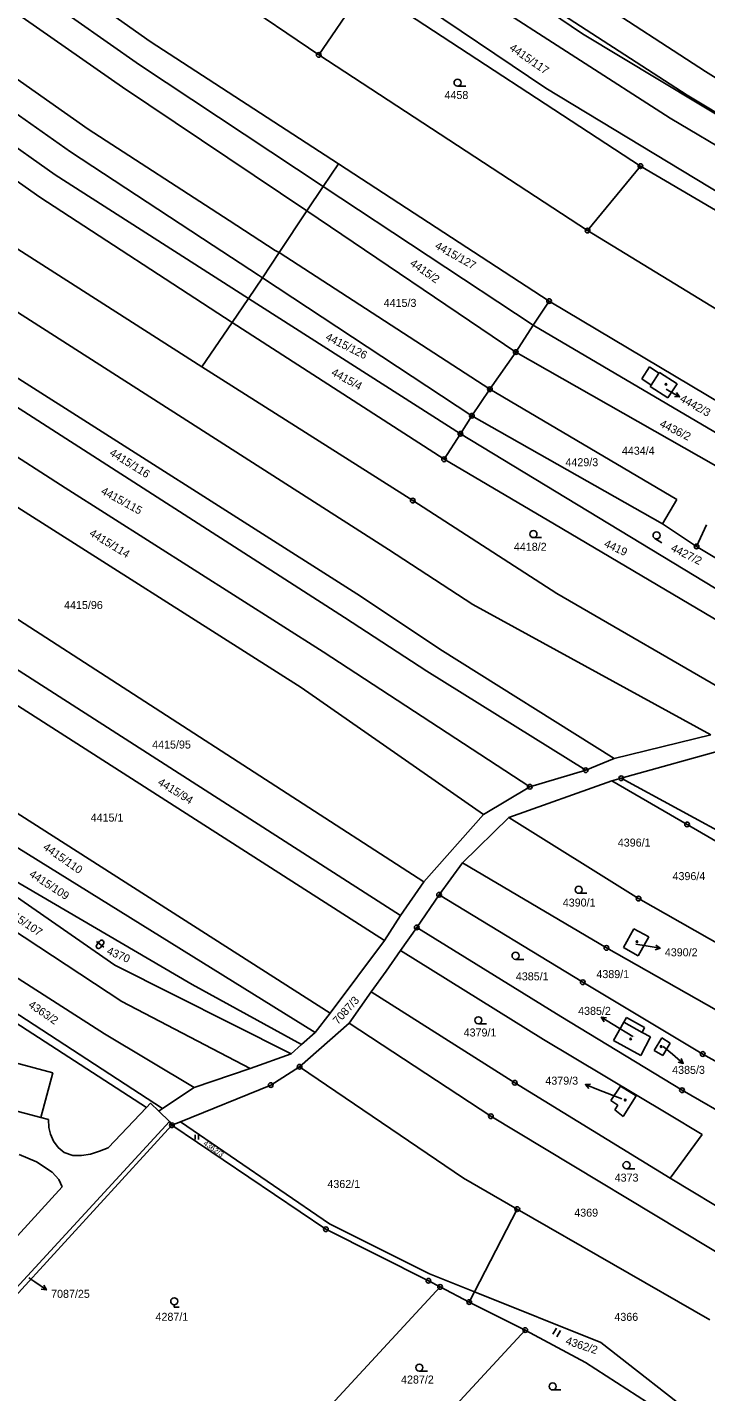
# Model space of a CAD drawing. Extents: x -593183 to -588034, y -1130415 to -1124994.
# Drawn here: x -589734.2 to -589590.1, y -1128767.5 to -1128477.8 of the extents above; entities that cross this region are included whole.
import ezdxf

# ---------------------------------------------------------------- set-up
doc = ezdxf.new("R2010")
doc.units = 0
for name, color, linetype in [('Vrstva 1', 7, 'Continuous'), ('Vrstva 16', 7, 'Continuous'), ('Vrstva 18', 7, 'Continuous'), ('Vrstva 19', 7, 'Continuous'), ('Vrstva 24', 7, 'Continuous'), ('Vrstva 25', 7, 'Continuous'), ('Vrstva 27', 7, 'Continuous'), ('Vrstva 4', 7, 'Continuous')]:
    doc.layers.add(name, color=color, linetype=linetype)

msp = doc.modelspace()

# ---------------------------------------------------------------- linework, layer by layer
at = {"layer": 'Vrstva 1'}
for p, q in [((-589855.56, -1128376.93), (-589708.1, -1128480.78)), ((-589710.34, -1128485.73), (-589859.81, -1128381.19)), ((-589863.26, -1128386.13), (-589714.01, -1128490.5)), ((-589721.27, -1128499.44), (-589869.74, -1128395.19)), ((-589873.53, -1128399.67), (-589724.99, -1128504.23)), ((-589728.27, -1128509.12), (-589877.56, -1128403.86)), ((-589881.46, -1128408.28), (-589731.52, -1128513.9)), ((-589590.13, -1128487.21), (-589676.39, -1128431.02)), ((-589657.92, -1128450.84), (-589594.01, -1128492.18)), ((-589597.62, -1128497.12), (-589661.06, -1128456.2)), ((-589672.27, -1128483.66), (-589697.22, -1128466.68)), ((-589672.27, -1128483.66), (-589662.32, -1128469.09)), ((-589662.32, -1128469.09), (-589603.94, -1128507.28)), ((-589708.1, -1128480.78), (-589668.1, -1128506.78)), ((-589671.31, -1128511.63), (-589710.34, -1128485.73)), ((-589615.17, -1128520.97), (-589672.27, -1128483.66)), ((-589590.13, -1128487.21), (-589531.72, -1128523.53)), ((-589674.78, -1128516.79), (-589714.01, -1128490.5)), ((-589594.01, -1128492.18), (-589531.5, -1128530.2)), ((-589597.62, -1128497.12), (-589530.96, -1128536.46)), ((-589691.33, -1128518.81), (-589721.27, -1128499.44)), ((-589724.99, -1128504.23), (-589694.72, -1128524.14)), ((-589668.1, -1128506.78), (-589671.31, -1128511.63)), ((-589623.33, -1128535.94), (-589668.1, -1128506.78)), ((-589603.94, -1128507.28), (-589615.17, -1128520.97)), ((-589603.94, -1128507.28), (-589538.07, -1128545.99)), ((-589687.22, -1128535.37), (-589728.27, -1128509.12)), ((-589671.31, -1128511.63), (-589674.78, -1128516.79)), ((-589626.73, -1128541.07), (-589671.31, -1128511.63)), ((-589731.52, -1128513.9), (-589690.64, -1128540.46)), ((-589674.78, -1128516.79), (-589680.67, -1128525.62)), ((-589674.78, -1128516.79), (-589630.42, -1128546.77)), ((-589681.51, -1128525.17), (-589691.33, -1128518.81)), ((-589577.18, -1128544.2), (-589615.17, -1128520.97)), ((-589697.1, -1128549.87), (-589737.96, -1128523.76)), ((-589694.72, -1128524.14), (-589685.11, -1128530.46)), ((-589680.67, -1128525.62), (-589684.24, -1128531.01)), ((-589680.67, -1128525.62), (-589681.51, -1128525.17)), ((-589680.67, -1128525.62), (-589635.92, -1128554.67)), ((-589684.24, -1128531.01), (-589687.22, -1128535.37)), ((-589685.11, -1128530.46), (-589684.24, -1128531.01)), ((-589639.75, -1128560.3), (-589684.24, -1128531.01)), ((-589743.95, -1128533.49), (-589657.45, -1128588.69)), ((-589666.84, -1128603.16), (-589768.12, -1128538.07)), ((-589687.22, -1128535.37), (-589690.64, -1128540.46)), ((-589642.18, -1128564.12), (-589687.22, -1128535.37)), ((-589623.33, -1128535.94), (-589626.73, -1128541.07)), ((-589623.33, -1128535.94), (-589586.33, -1128557.98)), ((-589690.64, -1128540.46), (-589697.1, -1128549.87)), ((-589645.65, -1128569.54), (-589690.64, -1128540.46)), ((-589750.76, -1128543.09), (-589663.44, -1128598.63)), ((-589626.73, -1128541.07), (-589630.42, -1128546.77)), ((-589626.73, -1128541.07), (-589556.8, -1128582.19)), ((-589772.96, -1128545.47), (-589726.16, -1128575.6)), ((-589630.42, -1128546.77), (-589635.92, -1128554.67)), ((-589630.42, -1128546.77), (-589584.77, -1128572.69)), ((-589697.1, -1128549.87), (-589652.32, -1128578.31)), ((-589603.66, -1128552.44), (-589602.02, -1128549.93)), ((-589601.67, -1128553.78), (-589603.66, -1128552.44)), ((-589602.02, -1128549.93), (-589600.01, -1128551.24)), ((-589600.01, -1128551.24), (-589599.9, -1128551.07)), ((-589599.9, -1128551.07), (-589596.16, -1128553.5)), ((-589675.98, -1128618), (-589778.3, -1128553.13)), ((-589635.92, -1128554.67), (-589596.18, -1128578.04)), ((-589601.84, -1128554.04), (-589601.67, -1128553.78)), ((-589598.1, -1128556.47), (-589601.84, -1128554.04)), ((-589596.16, -1128553.5), (-589598.1, -1128556.47)), ((-589639.75, -1128560.3), (-589642.18, -1128564.12)), ((-589599.25, -1128583.26), (-589639.75, -1128560.3)), ((-589642.18, -1128564.12), (-589645.65, -1128569.54)), ((-589569.22, -1128608.34), (-589642.18, -1128564.12)), ((-589645.65, -1128569.54), (-589622.16, -1128583.3)), ((-589726.16, -1128575.6), (-589671.34, -1128610.41)), ((-589621.67, -1128598.04), (-589652.32, -1128578.31)), ((-589599.25, -1128583.26), (-589596.18, -1128578.04)), ((-589622.16, -1128583.3), (-589572.01, -1128613.06)), ((-589592.02, -1128588.03), (-589599.25, -1128583.26)), ((-589589.9, -1128583.44), (-589592.02, -1128588.03)), ((-589763.58, -1128585.86), (-589649.93, -1128659.29)), ((-589657.45, -1128588.69), (-589639.57, -1128600.35)), ((-589592.02, -1128588.03), (-589566.93, -1128603.25)), ((-589663.44, -1128598.63), (-589646.53, -1128609.88)), ((-589576.18, -1128624.43), (-589621.67, -1128598.04)), ((-589639.57, -1128600.35), (-589588.98, -1128628.07)), ((-589649.3, -1128614.56), (-589666.84, -1128603.16)), ((-589671.34, -1128610.41), (-589627.44, -1128639.08)), ((-589646.53, -1128609.88), (-589609.48, -1128633.08)), ((-589654.91, -1128666.43), (-589741.04, -1128611.21)), ((-589615.57, -1128635.56), (-589649.3, -1128614.56)), ((-589742.87, -1128617.7), (-589658.29, -1128671.72)), ((-589637.31, -1128644.96), (-589675.98, -1128618)), ((-589609.48, -1128633.08), (-589588.98, -1128628.07)), ((-589608.01, -1128637.28), (-589584.62, -1128630.75)), ((-589669.82, -1128687.19), (-589757.88, -1128630.94)), ((-589615.57, -1128635.56), (-589609.48, -1128633.08)), ((-589763.02, -1128635.47), (-589673.06, -1128691.26)), ((-589627.44, -1128639.08), (-589615.57, -1128635.56)), ((-589637.31, -1128644.96), (-589627.44, -1128639.08)), ((-589631.92, -1128645.62), (-589610.03, -1128637.85)), ((-589610.03, -1128637.85), (-589608.01, -1128637.28)), ((-589610.03, -1128637.85), (-589594.01, -1128647.08)), ((-589554.8, -1128666.2), (-589608.01, -1128637.28)), ((-589699.18, -1128681.08), (-589766.41, -1128641.81)), ((-589766.41, -1128641.81), (-589715.61, -1128676.94)), ((-589714.15, -1128684.7), (-589774.1, -1128645.24)), ((-589649.93, -1128659.29), (-589637.31, -1128644.96)), ((-589641.74, -1128655.23), (-589631.92, -1128645.62)), ((-589631.92, -1128645.62), (-589604.34, -1128662.81)), ((-589594.01, -1128647.08), (-589570.39, -1128660.86)), ((-589780.89, -1128651.23), (-589717.83, -1128691.55)), ((-589646.71, -1128662.01), (-589641.74, -1128655.23)), ((-589611.15, -1128673.29), (-589641.74, -1128655.23)), ((-589654.91, -1128666.43), (-589649.93, -1128659.29)), ((-589651.47, -1128668.95), (-589646.71, -1128662.01)), ((-589646.71, -1128662.01), (-589616.18, -1128680.59)), ((-589604.34, -1128662.81), (-589580.07, -1128676.6)), ((-589658.29, -1128671.72), (-589654.91, -1128666.43)), ((-589654.93, -1128673.82), (-589651.47, -1128668.95)), ((-589620.87, -1128687.83), (-589651.47, -1128668.95)), ((-589607.56, -1128673.24), (-589605.31, -1128669.22)), ((-589605.31, -1128669.22), (-589602.17, -1128670.98)), ((-589602.17, -1128670.98), (-589604.42, -1128675)), ((-589669.82, -1128687.19), (-589658.29, -1128671.72)), ((-589657.94, -1128678.27), (-589654.93, -1128673.82)), ((-589654.93, -1128673.82), (-589624.51, -1128692.77)), ((-589567.2, -1128698.24), (-589611.15, -1128673.29)), ((-589604.42, -1128675), (-589607.56, -1128673.24)), ((-589715.61, -1128676.94), (-589678.16, -1128695.78)), ((-589661.13, -1128682.65), (-589657.94, -1128678.27)), ((-589747.44, -1128682.26), (-589708.87, -1128707.16)), ((-589746.46, -1128680.75), (-589705.46, -1128707.41)), ((-589675.96, -1128693.83), (-589699.18, -1128681.08)), ((-589665.83, -1128689.28), (-589661.13, -1128682.65)), ((-589661.13, -1128682.65), (-589630.62, -1128701.94)), ((-589616.18, -1128680.59), (-589590.71, -1128695.83)), ((-589714.15, -1128684.7), (-589686.85, -1128698.88)), ((-589673.06, -1128691.26), (-589669.82, -1128687.19)), ((-589595.1, -1128703.54), (-589620.87, -1128687.83)), ((-589606.93, -1128688.05), (-589607.49, -1128689.06)), ((-589603.04, -1128690.21), (-589606.93, -1128688.05)), ((-589717.83, -1128691.55), (-589698.75, -1128702.92)), ((-589676.35, -1128698.55), (-589665.83, -1128689.28)), ((-589675.96, -1128693.83), (-589673.06, -1128691.26)), ((-589635.71, -1128709.04), (-589665.83, -1128689.28)), ((-589607.49, -1128689.06), (-589609.65, -1128692.95)), ((-589603.58, -1128691.24), (-589603.04, -1128690.21)), ((-589601.8, -1128692.17), (-589603.58, -1128691.24)), ((-589678.16, -1128695.78), (-589675.96, -1128693.83)), ((-589598.09, -1128708.56), (-589624.51, -1128692.77)), ((-589609.65, -1128692.95), (-589603.88, -1128696.16)), ((-589603.88, -1128696.16), (-589601.8, -1128692.17)), ((-589599.41, -1128692.38), (-589601.03, -1128695.06)), ((-589597.61, -1128693.54), (-589599.41, -1128692.38)), ((-589599.2, -1128696.17), (-589597.61, -1128693.54)), ((-589746.55, -1128695.1), (-589728.79, -1128699.86)), ((-589678.16, -1128695.78), (-589686.85, -1128698.88)), ((-589601.03, -1128695.06), (-589599.2, -1128696.17)), ((-589590.71, -1128695.83), (-589579.59, -1128702.03)), ((-589728.79, -1128699.86), (-589731.34, -1128709.32)), ((-589686.85, -1128698.88), (-589698.75, -1128702.92)), ((-589682.47, -1128702.42), (-589676.35, -1128698.55)), ((-589676.35, -1128698.55), (-589641.56, -1128722.2)), ((-589698.75, -1128702.92), (-589705.46, -1128707.41)), ((-589682.47, -1128702.42), (-589701.67, -1128710.23)), ((-589630.62, -1128701.94), (-589597.59, -1128722.21)), ((-589608.17, -1128702.64), (-589610.2, -1128705.67)), ((-589608.17, -1128702.64), (-589604.87, -1128704.71)), ((-589731.34, -1128709.32), (-589749.25, -1128704.52)), ((-589608.71, -1128706.72), (-589610.2, -1128705.67)), ((-589604.87, -1128704.71), (-589607.63, -1128709.13)), ((-589595.1, -1128703.54), (-589583.48, -1128710.23)), ((-589708.87, -1128707.16), (-589717, -1128715.73)), ((-589708.87, -1128707.16), (-589708.02, -1128706.26)), ((-589706.27, -1128707.95), (-589708.02, -1128706.26)), ((-589705.46, -1128707.41), (-589706.27, -1128707.95)), ((-589706.27, -1128707.95), (-589703.97, -1128710.16)), ((-589609.39, -1128707.69), (-589608.71, -1128706.72)), ((-589607.63, -1128709.13), (-589609.39, -1128707.69)), ((-589598.09, -1128708.56), (-589590.79, -1128712.89)), ((-589767.5, -1128780.75), (-589703.48, -1128710.97)), ((-589703.97, -1128710.16), (-589755.9, -1128766.48)), ((-589731.34, -1128709.32), (-589729.69, -1128709.76)), ((-589729.69, -1128709.76), (-589729.61, -1128711.43)), ((-589729.61, -1128711.43), (-589729.26, -1128712.86)), ((-589703.97, -1128710.16), (-589703.48, -1128710.97)), ((-589701.67, -1128710.23), (-589703.48, -1128710.97)), ((-589670.77, -1128733.03), (-589703.48, -1128710.97)), ((-589670.02, -1128731.91), (-589701.67, -1128710.23)), ((-589582.94, -1128740.8), (-589635.71, -1128709.04)), ((-589729.26, -1128712.86), (-589728.63, -1128714.31)), ((-589728.63, -1128714.31), (-589727.67, -1128715.69)), ((-589590.79, -1128712.89), (-589597.59, -1128722.21)), ((-589732.23, -1128718.71), (-589735.9, -1128717.17)), ((-589727.67, -1128715.69), (-589726.34, -1128716.73)), ((-589726.34, -1128716.73), (-589724.55, -1128717.39)), ((-589724.55, -1128717.39), (-589722.66, -1128717.39)), ((-589722.66, -1128717.39), (-589720.76, -1128717.09)), ((-589720.76, -1128717.09), (-589718.87, -1128716.49)), ((-589718.87, -1128716.49), (-589717, -1128715.73)), ((-589728.91, -1128720.9), (-589732.23, -1128718.71)), ((-589727.53, -1128722.47), (-589728.91, -1128720.9)), ((-589726.8, -1128724.07), (-589727.53, -1128722.47)), ((-589641.56, -1128722.2), (-589630.09, -1128728.78)), ((-589597.59, -1128722.21), (-589578.64, -1128733.66)), ((-589754.36, -1128754.21), (-589726.8, -1128724.07)), ((-589639.19, -1128746.36), (-589630.09, -1128728.78)), ((-589630.09, -1128728.78), (-589589.19, -1128752.25)), ((-589648.75, -1128742.54), (-589670.02, -1128731.91)), ((-589648.99, -1128743.99), (-589670.77, -1128733.03)), ((-589639.19, -1128746.36), (-589648.75, -1128742.54)), ((-589678.88, -1128780.29), (-589646.5, -1128745.28)), ((-589646.5, -1128745.28), (-589648.99, -1128743.99)), ((-589640.3, -1128748.51), (-589646.5, -1128745.28)), ((-589640.3, -1128748.51), (-589639.19, -1128746.36)), ((-589639.19, -1128746.36), (-589612.36, -1128757.07)), ((-589628.4, -1128754.45), (-589640.3, -1128748.51)), ((-589652.02, -1128779.93), (-589628.4, -1128754.45)), ((-589615.6, -1128761.35), (-589628.4, -1128754.45)), ((-589584.94, -1128778.48), (-589612.36, -1128757.07)), ((-589587.86, -1128779.21), (-589615.6, -1128761.35))]:
    msp.add_line(p, q, dxfattribs=at)
at = {"layer": 'Vrstva 16'}
for p, q in [((-589598.46, -1128554.67), (-589598.24, -1128554.79)), ((-589604.93, -1128672.51), (-589602.71, -1128672.88)), ((-589605.55, -1128692.14), (-589609.7, -1128689.59)), ((-589599.07, -1128694.23), (-589597.13, -1128695.89)), ((-589607.89, -1128705.32), (-589612.82, -1128703.42)), ((-589733.87, -1128743.38), (-589732.62, -1128744.23))]:
    msp.add_line(p, q, dxfattribs=at)
at = {"layer": 'Vrstva 24'}
for centre, radius in [((-589672.27, -1128483.66), 0.5), ((-589672.27, -1128483.66), 0.0327), ((-589603.94, -1128507.28), 0.5), ((-589603.94, -1128507.28), 0.0327), ((-589615.17, -1128520.97), 0.5), ((-589615.17, -1128520.97), 0.0327), ((-589623.33, -1128535.94), 0.5), ((-589623.33, -1128535.94), 0.0327), ((-589630.42, -1128546.77), 0.5), ((-589630.42, -1128546.77), 0.0327), ((-589635.92, -1128554.67), 0.5), ((-589635.92, -1128554.67), 0.0327), ((-589639.75, -1128560.3), 0.5), ((-589639.75, -1128560.3), 0.0327), ((-589642.18, -1128564.12), 0.5), ((-589642.18, -1128564.12), 0.0327), ((-589645.65, -1128569.54), 0.5), ((-589645.65, -1128569.54), 0.0327), ((-589652.32, -1128578.31), 0.5), ((-589652.32, -1128578.31), 0.0327), ((-589592.02, -1128588.03), 0.5), ((-589592.02, -1128588.03), 0.0327), ((-589615.57, -1128635.56), 0.5), ((-589615.57, -1128635.56), 0.0327), ((-589627.44, -1128639.08), 0.5), ((-589627.44, -1128639.08), 0.0327), ((-589608.01, -1128637.28), 0.5), ((-589608.01, -1128637.28), 0.0327), ((-589594.01, -1128647.08), 0.5), ((-589594.01, -1128647.08), 0.0327), ((-589646.71, -1128662.01), 0.5), ((-589646.71, -1128662.01), 0.0327), ((-589604.34, -1128662.81), 0.5), ((-589604.34, -1128662.81), 0.0327), ((-589651.47, -1128668.95), 0.5), ((-589651.47, -1128668.95), 0.0327), ((-589611.15, -1128673.29), 0.5), ((-589611.15, -1128673.29), 0.0327), ((-589616.18, -1128680.59), 0.5), ((-589616.18, -1128680.59), 0.0327), ((-589590.71, -1128695.83), 0.5), ((-589590.71, -1128695.83), 0.0327), ((-589676.35, -1128698.55), 0.5), ((-589676.35, -1128698.55), 0.0327), ((-589682.47, -1128702.42), 0.5), ((-589682.47, -1128702.42), 0.0327), ((-589630.62, -1128701.94), 0.5), ((-589630.62, -1128701.94), 0.0327), ((-589595.1, -1128703.54), 0.5), ((-589595.1, -1128703.54), 0.0327), ((-589635.71, -1128709.04), 0.5), ((-589635.71, -1128709.04), 0.0327), ((-589703.48, -1128710.97), 0.5), ((-589703.48, -1128710.97), 0.0327), ((-589630.09, -1128728.78), 0.5), ((-589630.09, -1128728.78), 0.0327), ((-589670.77, -1128733.03), 0.5), ((-589670.77, -1128733.03), 0.0327), ((-589648.99, -1128743.99), 0.5), ((-589648.99, -1128743.99), 0.0327), ((-589646.5, -1128745.28), 0.5), ((-589646.5, -1128745.28), 0.0327), ((-589640.3, -1128748.51), 0.5), ((-589640.3, -1128748.51), 0.0327), ((-589628.4, -1128754.45), 0.5), ((-589628.4, -1128754.45), 0.0327)]:
    msp.add_circle(centre, radius, dxfattribs=at)
at = {"layer": 'Vrstva 25'}
for p, q in [((-589641.04, -1128490.31), (-589642.79, -1128490.31)), ((-589598.24, -1128554.79), (-589595.62, -1128556.25)), ((-589624.92, -1128586.17), (-589626.67, -1128586.17)), ((-589599.38, -1128587.24), (-589600.89, -1128586.35)), ((-589615.31, -1128661.7), (-589617.06, -1128661.7)), ((-589719.53, -1128671.93), (-589717.95, -1128673.15)), ((-589719.44, -1128672.63), (-589718.83, -1128671.84)), ((-589718.04, -1128672.45), (-589718.65, -1128673.24)), ((-589602.71, -1128672.88), (-589599.75, -1128673.38)), ((-589628.72, -1128675.73), (-589630.47, -1128675.73)), ((-589609.7, -1128689.59), (-589612.26, -1128688.02)), ((-589636.62, -1128689.42), (-589638.37, -1128689.42)), ((-589597.13, -1128695.89), (-589594.85, -1128697.84)), ((-589612.82, -1128703.42), (-589615.62, -1128702.34)), ((-589698.54, -1128713.02), (-589698.54, -1128714.02)), ((-589697.85, -1128714.02), (-589697.85, -1128713.02)), ((-589605.14, -1128720.19), (-589606.89, -1128720.19)), ((-589732.62, -1128744.23), (-589730.14, -1128745.92)), ((-589702.98, -1128749.09), (-589702.98, -1128749.59)), ((-589702.98, -1128749.59), (-589701.96, -1128749.59)), ((-589621.78, -1128754.05), (-589622.55, -1128755.33)), ((-589621.68, -1128755.86), (-589620.9, -1128754.57)), ((-589649.16, -1128763.18), (-589650.91, -1128763.18)), ((-589620.84, -1128767.18), (-589622.59, -1128767.18))]:
    msp.add_line(p, q, dxfattribs=at)
for points in [[(-589596.25, -1128555.32), (-589595.62, -1128556.25), (-589596.73, -1128556.2)], [(-589600.65, -1128672.72), (-589599.75, -1128673.38), (-589600.82, -1128673.71)], [(-589611.67, -1128688.97), (-589612.26, -1128688.02), (-589611.14, -1128688.12)], [(-589595.29, -1128696.81), (-589594.85, -1128697.84), (-589595.94, -1128697.57)], [(-589614.87, -1128703.17), (-589615.62, -1128702.34), (-589614.51, -1128702.23)], [(-589730.68, -1128744.94), (-589730.14, -1128745.92), (-589731.25, -1128745.77)]]:
    msp.add_lwpolyline(points, dxfattribs=at)
for centre, radius in [((-589642.79, -1128489.56), 0.75), ((-589598.52, -1128553.6), 0.175), ((-589598.52, -1128553.6), 0.15), ((-589626.67, -1128585.42), 0.75), ((-589600.51, -1128585.7), 0.75), ((-589617.06, -1128660.95), 0.75), ((-589630.47, -1128674.98), 0.75), ((-589604.67, -1128671.97), 0.175), ((-589604.67, -1128671.97), 0.15), ((-589638.37, -1128688.67), 0.75), ((-589606.01, -1128692.63), 0.175), ((-589606.01, -1128692.63), 0.15), ((-589599.53, -1128694.25), 0.175), ((-589599.53, -1128694.25), 0.15), ((-589607.17, -1128705.61), 0.175), ((-589607.17, -1128705.61), 0.15), ((-589606.89, -1128719.44), 0.75), ((-589702.98, -1128748.34), 0.75), ((-589650.91, -1128762.43), 0.75), ((-589622.59, -1128766.43), 0.75)]:
    msp.add_circle(centre, radius, dxfattribs=at)
for centre, start, end in [((-589719.04, -1128672.93), 142.2898, 232.2898), ((-589719.04, -1128672.93), 232.2898, 322.2898), ((-589718.43, -1128672.14), 52.2898, 142.2898), ((-589718.43, -1128672.14), 322.2898, 52.2898)]:
    msp.add_arc(centre, 0.5, start, end, dxfattribs=at)
at = {"layer": 'Vrstva 27'}
for p, q in [((-589707.08, -1128417.7), (-589616.21, -1128479.15)), ((-589624.05, -1128490.75), (-589714.92, -1128429.3)), ((-589661.06, -1128456.2), (-589597.62, -1128497.12)), ((-589597.62, -1128497.12), (-589661.06, -1128456.2)), ((-589616.21, -1128479.15), (-589531.49, -1128530.32)), ((-589529.8, -1128547.71), (-589624.05, -1128490.75)), ((-589597.62, -1128497.12), (-589530.96, -1128536.46)), ((-589530.96, -1128536.46), (-589597.62, -1128497.12))]:
    msp.add_line(p, q, dxfattribs=at)
at = {"layer": 'Vrstva 4'}
for p, q in [((-589600.01, -1128551.24), (-589601.67, -1128553.78)), ((-589639.75, -1128560.3), (-589635.92, -1128554.67)), ((-589607.49, -1128689.06), (-589603.58, -1128691.24))]:
    msp.add_line(p, q, dxfattribs=at)

# ---------------------------------------------------------------- texts
at = {"layer": 'Vrstva 16'}
for s, rotation, p in [('4442/3', 330.6007, (-589595.71, -1128557.15)), ('4363/2', 325.5656, (-589734.13, -1128685.73))]:
    msp.add_text(s, height=1.7, rotation=rotation, dxfattribs=at).set_placement(p)
for s, p in [('4396/4', (-589597.11, -1128658.9)), ('4390/2', (-589598.75, -1128675.08)), ('4385/2', (-589617.17, -1128687.52)), ('4385/3', (-589597.19, -1128700.05)), ('4379/3', (-589624.13, -1128702.34)), ('7087/25', (-589729.14, -1128747.61))]:
    msp.add_text(s, height=1.7, dxfattribs=at).set_placement(p)
at = {"layer": 'Vrstva 18'}
for s, height, rotation, p in [('4415/117', 1.7, 325.2845, (-589631.92, -1128482.5)), ('4415/127', 1.7, 330.7365, (-589647.75, -1128524.66)), ('4415/2', 1.7, 324.8399, (-589653.06, -1128528.25)), ('4415/126', 1.7, 333.4212, (-589671, -1128544.09)), ('4415/4', 1.7, 331.375, (-589669.77, -1128551.57)), ('4436/2', 1.7, 333.4211, (-589600, -1128562.52)), ('4415/116', 1.7, 328.0345, (-589716.89, -1128568.57)), ('4415/115', 1.7, 331.2762, (-589718.7, -1128576.77)), ('4415/114', 1.7, 328.6024, (-589721.18, -1128585.64)), ('4419', 1.7, 335.2117, (-589611.81, -1128588.02)), ('4427/2', 1.7, 333.4212, (-589597.64, -1128588.91)), ('4415/94', 1.7, 328.2045, (-589706.64, -1128638.53)), ('4415/110', 1.7, 325.1846, (-589731, -1128652.25)), ('4415/109', 1.7, 326.9918, (-589733.95, -1128658.02)), ('4415/107', 1.7, 325.9345, (-589739.59, -1128665.59)), ('4370', 1.7, 336.6028, (-589717.47, -1128674.52)), ('7087/3', 1.7, 47.8794, (-589668.21, -1128689.69)), ('4362/3', 1.14, 325.4762, (-589696.93, -1128715.05)), ('4362/2', 1.7, 341.5549, (-589619.97, -1128757.4))]:
    msp.add_text(s, height=height, rotation=rotation, dxfattribs=at).set_placement(p)
for s, height, p in [('4458', 1.7, (-589645.56, -1128493.02)), ('4415/3', 1.7, (-589658.48, -1128537.17)), ('4434/4', 1.7, (-589607.87, -1128568.57)), ('4429/3', 1.7, (-589619.86, -1128571)), ('4418/2', 1.7, (-589630.82, -1128588.96)), ('4415/96', 1.7, (-589726.38, -1128601.33)), ('4415/95', 1.7, (-589707.67, -1128630.96)), ('4415/1', 1.7, (-589720.74, -1128646.48)), ('4396/1', 1.7, (-589608.74, -1128651.78)), ('4390/1', 1.7, (-589620.43, -1128664.52)), ('4385/1', 1.7, (-589630.4, -1128680.19)), ('4389/1', 1.7, (-589613.29, -1128679.71)), ('4379/1', 1.7, (-589641.49, -1128692.11)), ('4362/1', 1.7, (-589670.44, -1128724.28)), ('4373', 1.7, (-589609.41, -1128722.93)), ('4369', 1.7, (-589617.99, -1128730.37)), ('7087/25', 0.1, (-589733.87, -1128743.38)), ('4287/1', 1.7, (-589706.96, -1128752.49)), ('4366', 1.7, (-589609.47, -1128752.5)), ('4287/2', 1.7, (-589654.79, -1128765.81))]:
    msp.add_text(s, height=height, dxfattribs=at).set_placement(p)
at = {"layer": 'Vrstva 19'}
for s, p in [('4442/3', (-589598.46, -1128554.67)), ('4390/2', (-589604.93, -1128672.51)), ('4385/2', (-589605.55, -1128692.14)), ('4385/3', (-589599.07, -1128694.23)), ('4379/3', (-589607.89, -1128705.32))]:
    msp.add_text(s, height=0.1, dxfattribs=at).set_placement(p)

doc.saveas('drawing.dxf')
